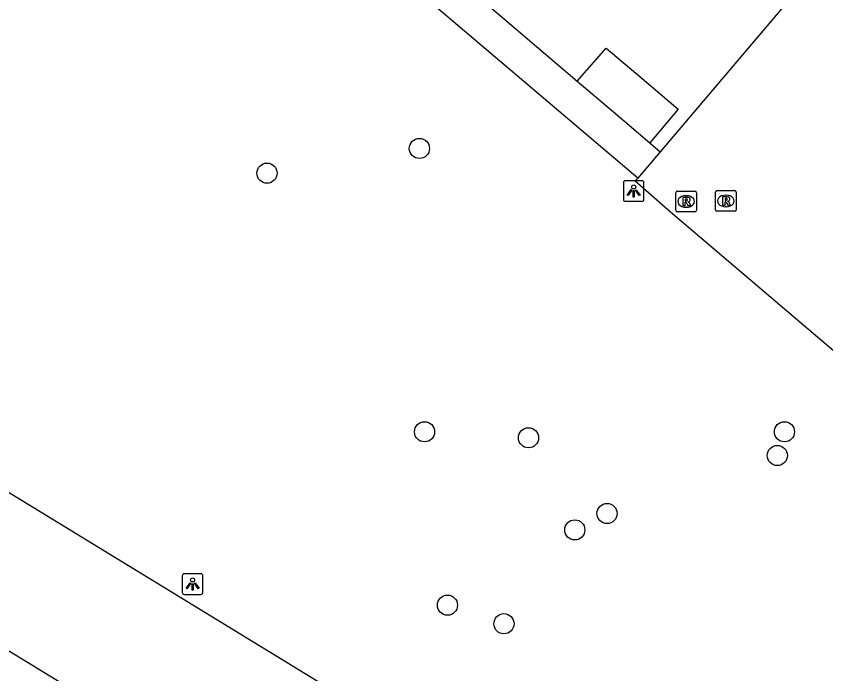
# Model space of a CAD drawing. Extents: x 156414 to 157775, y 382335 to 383765.
# Drawn here: x 157129.17 to 157168.46, y 382811.9 to 382843.81 of the extents above; entities that cross this region are included whole.
import ezdxf

# ---------------------------------------------------------------- set-up
doc = ezdxf.new("R2010")
doc.units = 0
for name, color, linetype in [('IMGEO_Boom', 7, 'Continuous'), ('IMGEO_Lichtpunt', 7, 'Continuous'), ('IMGEO_OVBaan_gesloten', 7, 'Continuous'), ('IMGEO_Pand', 7, 'Continuous'), ('IMGEO_Rijbaan_lokaal_open', 7, 'Continuous'), ('IMGEO_Rioolput', 7, 'Continuous'), ('IMGEO_Voetpad_open', 7, 'Continuous')]:
    doc.layers.add(name, color=color, linetype=linetype)

msp = doc.modelspace()

# ---------------------------------------------------------------- linework, layer by layer
at = {"layer": 'IMGEO_Boom'}
for centre in [(157148.738, 382837.39), (157141.342, 382836.189), (157148.99, 382823.642), (157166.454, 382823.642), (157154.033, 382823.352), (157166.109, 382822.49), (157157.845, 382819.678), (157156.278, 382818.88), (157150.099, 382815.228), (157152.842, 382814.329)]:
    msp.add_circle(centre, 0.489, dxfattribs=at)
at = {"layer": 'IMGEO_Lichtpunt'}
for p, q in [((157158.639, 382835.726), (157158.639, 382834.919)), ((157158.639, 382835.726), (157158.639, 382834.919)), ((157159.541, 382835.821), (157158.733, 382835.821)), ((157159.541, 382835.821), (157158.733, 382835.821)), ((157159.635, 382834.919), (157159.635, 382835.726)), ((157159.635, 382834.919), (157159.635, 382835.726)), ((157158.733, 382834.825), (157159.541, 382834.825)), ((157158.733, 382834.825), (157159.541, 382834.825)), ((157137.233, 382816.655), (157137.233, 382815.848)), ((157137.233, 382816.655), (157137.233, 382815.848)), ((157138.135, 382816.75), (157137.327, 382816.75)), ((157138.135, 382816.75), (157137.327, 382816.75)), ((157138.229, 382815.848), (157138.229, 382816.655)), ((157138.229, 382815.848), (157138.229, 382816.655)), ((157137.327, 382815.754), (157138.135, 382815.754)), ((157137.327, 382815.754), (157138.135, 382815.754))]:
    msp.add_line(p, q, dxfattribs=at)
for points in [[(157159.013, 382835.39), (157159.052, 382835.362), (157158.864, 382835.1), (157158.826, 382835.127), (157159.013, 382835.39)], [(157159.115, 382835.342), (157159.162, 382835.342), (157159.162, 382835.02), (157159.115, 382835.02), (157159.115, 382835.342)], [(157159.225, 382835.362), (157159.263, 382835.389), (157159.45, 382835.127), (157159.411, 382835.099), (157159.225, 382835.362)], [(157137.607, 382816.319), (157137.646, 382816.291), (157137.458, 382816.029), (157137.42, 382816.056), (157137.607, 382816.319)], [(157137.709, 382816.271), (157137.756, 382816.271), (157137.756, 382815.949), (157137.709, 382815.949), (157137.709, 382816.271)], [(157137.819, 382816.291), (157137.857, 382816.318), (157138.044, 382816.056), (157138.005, 382816.028), (157137.819, 382816.291)]]:
    msp.add_lwpolyline(points, dxfattribs=at)
for centre in [(157159.138, 382835.524), (157137.732, 382816.453)]:
    msp.add_circle(centre, 0.0994, dxfattribs=at)
for centre, start, end in [((157158.733, 382835.726), 90, 180), ((157158.733, 382835.726), 90, 180), ((157159.541, 382835.726), 0, 90), ((157159.541, 382835.726), 0, 90), ((157158.733, 382834.919), 180, 270), ((157158.733, 382834.919), 180, 270), ((157159.541, 382834.919), 270, 0), ((157159.541, 382834.919), 270, 360), ((157137.327, 382816.655), 90, 180), ((157137.327, 382816.655), 90, 180), ((157138.135, 382816.655), 0, 90), ((157138.135, 382816.655), 0, 90), ((157137.327, 382815.848), 180, 270), ((157137.327, 382815.848), 180, 270), ((157138.135, 382815.848), 270, 0), ((157138.135, 382815.848), 270, 360)]:
    msp.add_arc(centre, 0.0946, start, end, dxfattribs=at)
at = {"layer": 'IMGEO_OVBaan_gesloten'}
for points in [[(157190.228, 382783.151), (157109.677, 382832.375), (157108.801, 382832.916), (157107.925, 382833.459), (157107.051, 382834.003), (157105.318, 382835.131)], [(157186.763, 382777.566), (157106.241, 382826.79)]]:
    msp.add_lwpolyline(points, dxfattribs=at)
at = {"layer": 'IMGEO_Pand'}
for points in [[(157156.403, 382840.661), (157157.804, 382842.253), (157159.55, 382840.776), (157161.296, 382839.299), (157159.914, 382837.665)], [(157156.403, 382840.661), (157158.159, 382839.163), (157159.914, 382837.665)]]:
    msp.add_lwpolyline(points, dxfattribs=at)
at = {"layer": 'IMGEO_Rijbaan_lokaal_open'}
for points in [[(157197.88, 382881.334), (157197.38, 382880.782), (157160.428, 382837.227)], [(157160.428, 382837.227), (157159.336, 382835.94)], [(157159.336, 382835.94), (157159.216, 382835.813), (157160.92, 382834.318), (157203.794, 382797.851), (157204.984, 382796.839), (157205.746, 382797.75)]]:
    msp.add_lwpolyline(points, dxfattribs=at)
at = {"layer": 'IMGEO_Rioolput'}
for p, q in [((157161.258, 382835.315), (157162.11, 382835.315)), ((157163.184, 382835.342), (157164.036, 382835.342)), ((157161.183, 382834.389), (157161.183, 382835.241)), ((157161.671, 382835.095), (157161.696, 382835.095)), ((157162.184, 382835.241), (157162.184, 382834.389)), ((157163.109, 382834.416), (157163.109, 382835.268)), ((157163.597, 382835.122), (157163.622, 382835.122)), ((157164.11, 382835.268), (157164.11, 382834.416)), ((157161.694, 382834.535), (157161.669, 382834.535)), ((157163.62, 382834.562), (157163.595, 382834.562)), ((157162.11, 382834.315), (157161.258, 382834.315)), ((157164.036, 382834.342), (157163.184, 382834.342))]:
    msp.add_line(p, q, dxfattribs=at)
for points in [[(157161.258, 382835.315), (157162.11, 382835.315)], [(157163.184, 382835.342), (157164.036, 382835.342)], [(157161.183, 382834.389), (157161.183, 382835.241)], [(157161.772, 382835.013), (157161.52, 382835.015), (157161.52, 382834.615)], [(157161.698, 382834.934), (157161.644, 382834.934), (157161.644, 382834.853)], [(157162.184, 382835.241), (157162.184, 382834.389)], [(157163.109, 382834.416), (157163.109, 382835.268)], [(157163.698, 382835.04), (157163.446, 382835.042), (157163.446, 382834.642)], [(157163.624, 382834.961), (157163.57, 382834.961), (157163.57, 382834.88)], [(157164.11, 382835.268), (157164.11, 382834.416)], [(157161.52, 382834.615), (157161.644, 382834.615), (157161.644, 382834.777), (157161.655, 382834.777)], [(157161.644, 382834.853), (157161.696, 382834.853)], [(157161.702, 382834.748), (157161.773, 382834.615), (157161.913, 382834.615), (157161.848, 382834.741)], [(157163.446, 382834.642), (157163.57, 382834.642), (157163.57, 382834.804), (157163.581, 382834.804)], [(157163.57, 382834.88), (157163.622, 382834.88)], [(157163.628, 382834.775), (157163.699, 382834.642), (157163.839, 382834.642), (157163.774, 382834.768)], [(157162.11, 382834.315), (157161.258, 382834.315)], [(157164.036, 382834.342), (157163.184, 382834.342)]]:
    msp.add_lwpolyline(points, dxfattribs=at)
for centre, radius, start, end in [((157161.26, 382835.239), 0.0765, 91.552, 178.448), ((157161.26, 382835.239), 0.0765, 91.552, 178.448), ((157162.108, 382835.239), 0.0765, 1.552, 88.448), ((157162.108, 382835.239), 0.0765, 1.552, 88.448), ((157163.186, 382835.266), 0.0765, 91.552, 178.448), ((157163.186, 382835.266), 0.0765, 91.552, 178.448), ((157164.034, 382835.266), 0.0765, 1.552, 88.448), ((157164.034, 382835.266), 0.0765, 1.552, 88.448), ((157161.704, 382834.838), 0.0964, 77.0061, 93.1865), ((157161.718, 382834.895), 0.0378, 276.6634, 79.6772), ((157161.771, 382834.903), 0.109, 350.3612, 89.416), ((157163.63, 382834.865), 0.0964, 77.0061, 93.1865), ((157163.644, 382834.922), 0.0378, 276.6634, 79.6772), ((157163.697, 382834.93), 0.109, 350.3612, 89.416), ((157163.695, 382834.93), 0.112, 277.5842, 350.9817), ((157161.654, 382834.724), 0.0533, 26.0293, 88.6989), ((157161.68, 382835.042), 0.19, 274.7715, 282.9687), ((157161.769, 382834.903), 0.112, 277.5842, 350.9817), ((157161.753, 382834.688), 0.108, 29.5134, 73.7905), ((157163.58, 382834.751), 0.0533, 26.0293, 88.6989), ((157163.606, 382835.069), 0.19, 274.7715, 282.9687), ((157163.679, 382834.715), 0.108, 29.5134, 73.7905), ((157161.26, 382834.391), 0.0765, 181.552, 268.448), ((157161.26, 382834.391), 0.0765, 181.552, 268.448), ((157162.108, 382834.391), 0.0765, 271.552, 358.448), ((157162.108, 382834.391), 0.0765, 271.552, 358.448), ((157163.186, 382834.418), 0.0765, 181.552, 268.448), ((157163.186, 382834.418), 0.0765, 181.552, 268.448), ((157164.034, 382834.418), 0.0765, 271.552, 358.448), ((157164.034, 382834.418), 0.0765, 271.552, 358.448)]:
    msp.add_arc(centre, radius, start, end, dxfattribs=at)
for centre, major_axis, ratio, start_param, end_param in [((157161.67, 382834.815), (-0.387, 0.002), 0.722429, 4.712389, 7.853982), ((157161.695, 382834.815), (-0.39, 0.002), 0.717154, 1.570796, 4.712389), ((157163.596, 382834.842), (-0.387, 0.002), 0.722429, 4.712389, 7.853982), ((157163.621, 382834.842), (-0.39, 0.002), 0.717154, 1.570796, 4.712389)]:
    msp.add_ellipse(centre, major_axis=major_axis, ratio=ratio, start_param=start_param, end_param=end_param, dxfattribs=at)
at = {"layer": 'IMGEO_Voetpad_open'}
for points in [[(157159.336, 382835.94), (157137.298, 382854.666), (157176.686, 382901.104), (157161.816, 382913.741)], [(157150.472, 382845.718), (157156.403, 382840.661)], [(157159.914, 382837.665), (157160.428, 382837.227)]]:
    msp.add_lwpolyline(points, dxfattribs=at)

doc.saveas('drawing.dxf')
